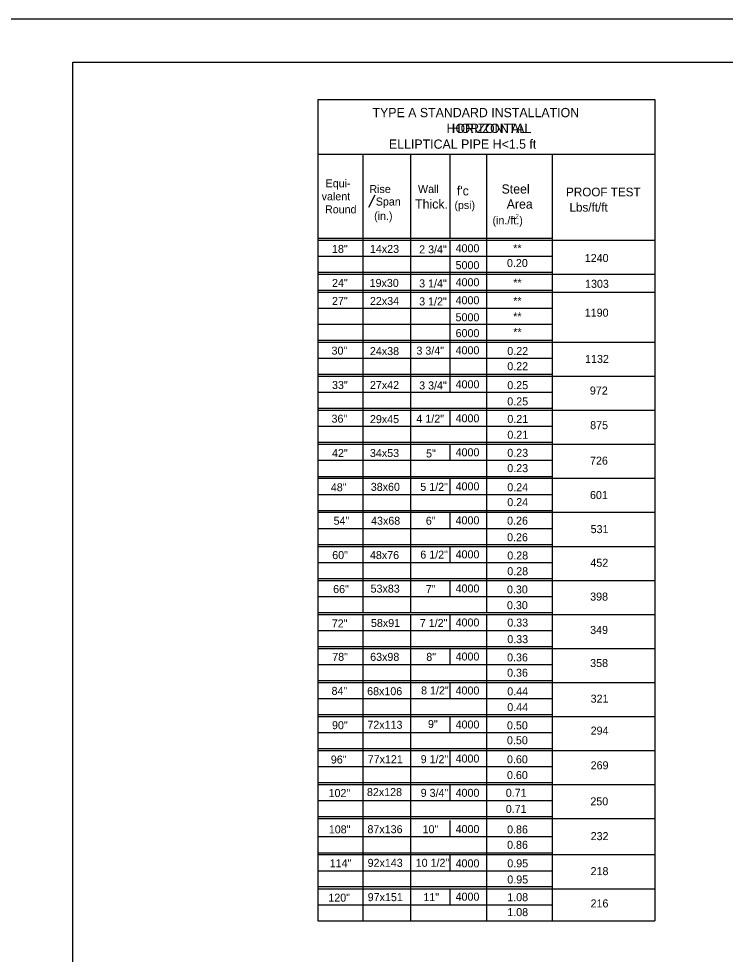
# Model space of a CAD drawing. Extents: x -22562 to -18409, y 3991 to 7171.
# Drawn here: x -19522.4 to -19279.3, y 6639.6 to 6961.4 of the extents above; entities that cross this region are included whole.
import ezdxf

# ---------------------------------------------------------------- set-up
doc = ezdxf.new("R2010")
doc.units = 0
for name, color, linetype in [('1', 7, 'Continuous'), ('2', 7, 'Continuous'), ('3', 7, 'Continuous'), ('4', 7, 'Continuous'), ('Default', 7, 'Continuous'), ('PLT-BNDY', 7, 'Continuous')]:
    doc.layers.add(name, color=color, linetype=linetype)

msp = doc.modelspace()

# ---------------------------------------------------------------- linework, layer by layer
at = {"layer": '1'}
msp.add_line((-19401.99, 6896.56), (-19399.8, 6900.79), dxfattribs=at)
at = {"layer": '2'}
for p, q in [((-19503.85, 6382.37), (-19503.85, 6946.37)), ((-19503.85, 6946.37), (-18717.85, 6946.37)), ((-19419.55, 6933.54), (-19419.55, 6757.16)), ((-19419.55, 6933.54), (-19303.55, 6933.54)), ((-19303.55, 6933.54), (-19303.55, 6651.16)), ((-19419.55, 6914.77), (-19303.55, 6914.77)), ((-19403.97, 6914.77), (-19403.97, 6757.16)), ((-19387.59, 6914.77), (-19387.59, 6757.16)), ((-19374.13, 6914.77), (-19374.13, 6885.87)), ((-19361.47, 6914.77), (-19361.47, 6757.16)), ((-19338.84, 6914.77), (-19338.84, 6651.16)), ((-19419.55, 6885.87), (-19338.84, 6885.87)), ((-19419.55, 6885.18), (-19303.55, 6885.18)), ((-19374.13, 6885.18), (-19374.13, 6846.65)), ((-19419.55, 6879.71), (-19338.84, 6879.71)), ((-19419.55, 6874.17), (-19338.84, 6874.17)), ((-19419.55, 6874.17), (-19338.84, 6874.17)), ((-19419.55, 6873.49), (-19338.84, 6873.49)), ((-19419.55, 6873.49), (-19303.55, 6873.49)), ((-19374.13, 6873.49), (-19374.13, 6840.45)), ((-19419.55, 6867.98), (-19338.84, 6867.98)), ((-19419.55, 6867.98), (-19338.84, 6867.98)), ((-19419.55, 6867.29), (-19303.55, 6867.29)), ((-19374.13, 6867.29), (-19374.13, 6834.26)), ((-19419.55, 6861.86), (-19338.84, 6861.86)), ((-19419.55, 6856.32), (-19338.84, 6856.32)), ((-19419.55, 6850.78), (-19338.84, 6850.78)), ((-19419.55, 6850.78), (-19338.84, 6850.78)), ((-19419.55, 6850.78), (-19338.84, 6850.78)), ((-19419.55, 6850.09), (-19303.55, 6850.09)), ((-19374.13, 6850.09), (-19374.13, 6844.58)), ((-19419.55, 6844.58), (-19338.84, 6844.58)), ((-19419.55, 6839.08), (-19338.84, 6839.08)), ((-19419.55, 6839.08), (-19338.84, 6839.08)), ((-19419.55, 6838.39), (-19303.55, 6838.39)), ((-19374.13, 6838.39), (-19374.13, 6832.89)), ((-19419.55, 6832.89), (-19338.84, 6832.89)), ((-19419.55, 6827.38), (-19338.84, 6827.38)), ((-19419.55, 6827.38), (-19338.84, 6827.38)), ((-19419.55, 6826.69), (-19303.55, 6826.69)), ((-19374.13, 6826.69), (-19374.13, 6821.19)), ((-19419.55, 6821.19), (-19338.84, 6821.19)), ((-19419.55, 6815.68), (-19338.84, 6815.68)), ((-19419.55, 6815.68), (-19338.84, 6815.68)), ((-19419.55, 6814.99), (-19303.55, 6814.99)), ((-19374.13, 6814.99), (-19374.13, 6809.49)), ((-19419.55, 6809.49), (-19338.84, 6809.49)), ((-19419.55, 6803.98), (-19338.84, 6803.98)), ((-19419.55, 6803.98), (-19338.84, 6803.98)), ((-19419.55, 6803.3), (-19419.55, 6803.3)), ((-19419.55, 6803.3), (-19303.55, 6803.3)), ((-19374.13, 6803.3), (-19374.13, 6797.79)), ((-19419.55, 6797.79), (-19338.84, 6797.79)), ((-19419.55, 6792.28), (-19338.84, 6792.28)), ((-19419.55, 6792.28), (-19338.84, 6792.28)), ((-19419.55, 6791.6), (-19303.55, 6791.6)), ((-19387.59, 6791.6), (-19387.59, 6786.09)), ((-19374.13, 6791.6), (-19374.13, 6786.09)), ((-19419.55, 6786.09), (-19338.84, 6786.09)), ((-19419.55, 6780.59), (-19338.84, 6780.59)), ((-19419.55, 6780.59), (-19338.84, 6780.59)), ((-19419.55, 6779.9), (-19303.55, 6779.9)), ((-19387.59, 6779.9), (-19387.59, 6774.4)), ((-19374.13, 6779.9), (-19374.13, 6774.4)), ((-19419.55, 6774.4), (-19338.84, 6774.4)), ((-19419.55, 6768.86), (-19338.84, 6768.86)), ((-19419.55, 6768.17), (-19303.55, 6768.17)), ((-19387.59, 6768.89), (-19387.59, 6763.38)), ((-19387.59, 6768.17), (-19387.59, 6762.66)), ((-19374.13, 6768.17), (-19374.13, 6762.66)), ((-19419.55, 6762.66), (-19338.84, 6762.66)), ((-19419.55, 6757.16), (-19419.55, 6651.16)), ((-19419.55, 6757.16), (-19338.84, 6757.16)), ((-19387.59, 6757.16), (-19387.59, 6757.16)), ((-19419.55, 6756.47), (-19303.55, 6756.47)), ((-19403.97, 6756.47), (-19403.97, 6651.16)), ((-19387.59, 6756.47), (-19387.59, 6651.16)), ((-19374.13, 6756.47), (-19374.13, 6750.97)), ((-19361.47, 6756.47), (-19361.47, 6651.16)), ((-19419.55, 6750.97), (-19338.84, 6750.97)), ((-19419.55, 6745.46), (-19338.84, 6745.46)), ((-19419.55, 6745.46), (-19338.84, 6745.46)), ((-19419.55, 6745.46), (-19338.84, 6745.46)), ((-19419.55, 6744.77), (-19303.55, 6744.77)), ((-19374.13, 6744.77), (-19374.13, 6739.27)), ((-19419.55, 6739.27), (-19338.84, 6739.27)), ((-19419.55, 6733.76), (-19338.84, 6733.76)), ((-19419.55, 6733.76), (-19338.84, 6733.76)), ((-19419.55, 6733.76), (-19338.84, 6733.76)), ((-19419.55, 6733.07), (-19303.55, 6733.07)), ((-19387.59, 6733.08), (-19387.59, 6716.56)), ((-19387.59, 6733.07), (-19387.59, 6727.57)), ((-19374.13, 6733.07), (-19374.13, 6727.57)), ((-19419.55, 6727.57), (-19338.84, 6727.57)), ((-19419.55, 6722.06), (-19338.84, 6722.06)), ((-19419.55, 6722.06), (-19338.84, 6722.06)), ((-19419.55, 6722.06), (-19338.84, 6722.06)), ((-19387.59, 6722.06), (-19387.59, 6716.56)), ((-19419.55, 6721.38), (-19303.55, 6721.38)), ((-19387.59, 6721.38), (-19387.59, 6715.87)), ((-19374.13, 6721.38), (-19374.13, 6715.87)), ((-19419.55, 6715.87), (-19338.84, 6715.87)), ((-19419.55, 6710.36), (-19338.84, 6710.36)), ((-19419.55, 6710.36), (-19338.84, 6710.36)), ((-19419.55, 6709.68), (-19419.55, 6709.68)), ((-19419.55, 6709.68), (-19303.55, 6709.68)), ((-19387.59, 6709.68), (-19387.59, 6704.17)), ((-19374.13, 6709.68), (-19374.13, 6704.17)), ((-19419.55, 6704.17), (-19338.84, 6704.17)), ((-19419.55, 6698.63), (-19338.84, 6698.63)), ((-19419.55, 6698.63), (-19338.84, 6698.63)), ((-19419.55, 6697.95), (-19338.84, 6697.95)), ((-19419.55, 6697.95), (-19303.55, 6697.95)), ((-19387.59, 6698.67), (-19387.59, 6693.16)), ((-19387.59, 6697.95), (-19387.59, 6692.44)), ((-19387.59, 6697.95), (-19387.59, 6692.44)), ((-19374.13, 6697.95), (-19374.13, 6692.44)), ((-19419.55, 6692.44), (-19338.84, 6692.44)), ((-19419.55, 6686.94), (-19338.84, 6686.94)), ((-19387.59, 6687.66), (-19387.59, 6682.15)), ((-19387.59, 6686.94), (-19387.59, 6681.43)), ((-19419.55, 6686.25), (-19338.84, 6686.25)), ((-19419.55, 6686.25), (-19338.84, 6686.25)), ((-19419.55, 6686.25), (-19303.55, 6686.25)), ((-19387.59, 6685.56), (-19387.59, 6680.06)), ((-19387.59, 6685.56), (-19387.59, 6680.06)), ((-19374.13, 6685.56), (-19374.13, 6680.06)), ((-19419.55, 6680.06), (-19338.84, 6680.06)), ((-19419.55, 6674.55), (-19338.84, 6674.55)), ((-19419.55, 6673.87), (-19303.55, 6673.87)), ((-19387.59, 6674.55), (-19387.59, 6669.05)), ((-19387.59, 6673.87), (-19387.59, 6668.36)), ((-19387.59, 6673.87), (-19387.59, 6668.36)), ((-19374.13, 6673.87), (-19374.13, 6668.36)), ((-19419.55, 6668.36), (-19338.84, 6668.36)), ((-19419.55, 6662.86), (-19338.84, 6662.86)), ((-19419.55, 6662.86), (-19338.84, 6662.86)), ((-19419.55, 6662.17), (-19303.55, 6662.17)), ((-19387.59, 6662.86), (-19387.59, 6657.35)), ((-19387.59, 6662.17), (-19387.59, 6656.66)), ((-19374.13, 6662.17), (-19374.13, 6656.66)), ((-19419.55, 6656.66), (-19338.84, 6656.66)), ((-19419.55, 6651.16), (-19303.55, 6651.16))]:
    msp.add_line(p, q, dxfattribs=at)
at = {"layer": 'PLT-BNDY'}
msp.add_lwpolyline([(-19543.85, 6961.37), (-18702.85, 6961.37), (-18702.85, 6367.37), (-19543.85, 6367.37)], close=True, dxfattribs=at)

# ---------------------------------------------------------------- texts
at = {"layer": '1'}
for s, height, p in [('HORIZONTAL', 3.178, (-19373.46, 6922.1)), ('Equi-', 2.751, (-19416.83, 6903.37)), ('Rise', 2.751, (-19401.77, 6901.42)), ('Wall', 2.751, (-19385.05, 6901.43)), ("f'c", 3.172, (-19371.67, 6900.6)), ('Steel', 3.172, (-19356.29, 6901.22)), ('valent', 2.751, (-19418.19, 6898.9)), ('Span', 2.751, (-19399.57, 6897.11)), ('Thick.', 3.172, (-19386.05, 6896.06)), ('(psi)', 2.719, (-19372.49, 6895.91)), ('Area', 3.172, (-19354.53, 6896.04)), ('Round', 2.751, (-19417.04, 6894.43)), ('(in.)', 2.751, (-19400.14, 6892.17)), ('(in./ft.)', 2.751, (-19359.4, 6890.67)), ('18"', 2.751, (-19414.63, 6880.82)), ('14x23', 2.751, (-19401.58, 6880.82)), ('2 3/4"', 2.751, (-19384.64, 6880.66)), ('24"', 2.751, (-19414.63, 6869.12)), ('19x30', 2.751, (-19401.69, 6869.12)), ('3 1/4"', 2.751, (-19384.64, 6868.96)), ('27"', 2.751, (-19414.63, 6862.92)), ('22x34', 2.751, (-19401.58, 6862.92)), ('3 1/2"', 2.751, (-19384.64, 6862.77)), ('30"', 2.751, (-19414.79, 6845.84)), ('24x38', 2.751, (-19401.58, 6845.68)), ('3 3/4"', 2.751, (-19385.58, 6845.84)), ('33"', 2.751, (-19414.63, 6834.02)), ('27x42', 2.751, (-19401.58, 6834.02)), ('3 3/4"', 2.751, (-19384.64, 6833.87)), ('36"', 2.751, (-19414.79, 6822.44)), ('29x45', 2.751, (-19401.58, 6822.28)), ('4 1/2"', 2.751, (-19385.58, 6822.44)), ('42"', 2.751, (-19414.63, 6810.63)), ('34x53', 2.751, (-19401.58, 6810.63)), ('5"', 2.751, (-19382.27, 6810.47)), ('48"', 2.751, (-19415.03, 6798.83)), ('38x60', 2.751, (-19401.29, 6798.99)), ('5 1/2"', 2.751, (-19384.25, 6798.99)), ('54"', 2.751, (-19414.09, 6787.33)), ('43x68', 2.751, (-19401.19, 6787.33)), ('6"', 2.751, (-19382.35, 6787.33)), ('60"', 2.751, (-19414.56, 6775.52)), ('48x76', 2.751, (-19401.57, 6775.52)), ('6 1/2"', 2.751, (-19384.25, 6775.68)), ('53x83', 2.751, (-19401.35, 6763.99)), ('66"', 2.751, (-19414.24, 6763.83)), ('7"', 2.751, (-19382.35, 6763.83)), ('72"', 2.751, (-19414.71, 6752.02)), ('58x91', 2.751, (-19401.23, 6752.17)), ('7 1/2"', 2.751, (-19384.41, 6752.17)), ('78"', 2.751, (-19414.55, 6740.52)), ('63x98', 2.751, (-19401.5, 6740.52)), ('8"', 2.751, (-19382.19, 6740.52)), ('84"', 2.751, (-19414.79, 6728.82)), ('68x106', 2.751, (-19402.54, 6728.71)), ('8 1/2"', 2.751, (-19383.98, 6728.98)), ('90"', 2.751, (-19414.63, 6717.01)), ('72x113', 2.751, (-19402.47, 6717.16)), ('9"', 2.751, (-19381.61, 6717.43)), ('96"', 2.751, (-19415.03, 6705.21)), ('77x121', 2.751, (-19402.34, 6705.33)), ('9 1/2"', 2.751, (-19384.12, 6705.33)), ('102"', 2.751, (-19415.8, 6693.68)), ('82x128', 2.751, (-19402.61, 6694.02)), ('9 3/4"', 2.751, (-19384.12, 6693.75)), ('108"', 2.751, (-19415.73, 6681.18)), ('87x136', 2.751, (-19402.43, 6681.24)), ('10"', 2.751, (-19383.46, 6681.24)), ('114"', 2.751, (-19415.42, 6669.53)), ('92x143', 2.751, (-19402.38, 6669.68)), ('10 1/2"', 2.751, (-19385.83, 6669.7)), ('97x151', 2.751, (-19402.34, 6657.88)), ('11"', 2.751, (-19383.19, 6657.88)), ('120"', 2.751, (-19415.89, 6657.71))]:
    msp.add_text(s, height=height, dxfattribs=at).set_placement(p)
at = {"layer": '2'}
msp.add_text('2', height=1.5, dxfattribs=at).set_placement((-19351.49, 6892.72))
at = {"layer": '3'}
for s, p in [('**', (-19352.28, 6881.06)), ('0.20', (-19354.43, 6875.96)), ('**', (-19352.28, 6869.23)), ('**', (-19352.28, 6862.95)), ('**', (-19352.28, 6857.59)), ('**', (-19352.28, 6852.24)), ('0.22', (-19354.32, 6845.71)), ('0.22', (-19354.32, 6840.48)), ('0.25', (-19354.32, 6833.96)), ('0.25', (-19354.32, 6828.38)), ('0.21', (-19354.3, 6822.33)), ('0.21', (-19354.3, 6816.91)), ('0.23', (-19354.32, 6810.69)), ('0.23', (-19354.32, 6805.42)), ('0.24', (-19354.32, 6798.86)), ('0.24', (-19354.32, 6793.73)), ('0.26', (-19354.39, 6787.36)), ('0.26', (-19354.39, 6781.66)), ('0.28', (-19354.32, 6775.39)), ('0.28', (-19354.32, 6769.97)), ('0.30', (-19354.43, 6763.7)), ('0.30', (-19354.43, 6758.29)), ('0.33', (-19354.32, 6752.3)), ('0.33', (-19354.32, 6746.6)), ('0.36', (-19354.39, 6740.33)), ('0.36', (-19354.39, 6735.06)), ('0.44', (-19354.32, 6728.65)), ('0.44', (-19354.32, 6723.23)), ('0.50', (-19354.43, 6716.96)), ('0.50', (-19354.43, 6711.83)), ('0.60', (-19354.43, 6705.28)), ('0.60', (-19354.43, 6699.86)), ('0.71', (-19354.84, 6693.77)), ('0.71', (-19354.84, 6688.22)), ('0.86', (-19354.39, 6681.16)), ('0.86', (-19354.39, 6675.88)), ('0.95', (-19354.32, 6669.51)), ('0.95', (-19354.32, 6663.95)), ('1.08', (-19354.32, 6657.86)), ('1.08', (-19354.32, 6652.73))]:
    msp.add_text(s, height=2.753, dxfattribs=at).set_placement(p)
at = {"layer": '4'}
for s, height, p in [('TYPE A STANDARD INSTALLATION', 3.1784, (-19400.7, 6927.5)), (' HORIZONTAL', 3.1784, (-19376.39, 6922.07)), ('ELLIPTICAL PIPE H<1.5 ft', 3.1784, (-19395.03, 6916.65)), ('4000', 2.753, (-19372.11, 6881.05)), ('5000', 2.752, (-19372.11, 6875.23)), ('4000', 2.753, (-19372.11, 6869.35)), ('4000', 2.753, (-19372.11, 6863.16)), ('5000', 2.752, (-19372.11, 6857.31)), ('6000', 2.752, (-19372.11, 6851.85)), ('4000', 2.753, (-19372.11, 6845.96)), ('4000', 2.753, (-19372.11, 6834.26)), ('4000', 2.753, (-19372.11, 6822.57)), ('4000', 2.753, (-19372.11, 6810.87)), ('4000', 2.753, (-19372.11, 6799.17)), ('4000', 2.753, (-19372.11, 6787.47)), ('4000', 2.753, (-19372.11, 6775.77)), ('4000', 2.753, (-19372.11, 6764.04)), ('4000', 2.753, (-19372.11, 6752.34)), ('4000', 2.753, (-19372.11, 6740.64)), ('4000', 2.753, (-19372.11, 6728.95)), ('4000', 2.753, (-19372.11, 6717.25)), ('4000', 2.753, (-19372.11, 6705.55)), ('4000', 2.753, (-19372.11, 6693.76)), ('4000', 2.753, (-19372.11, 6681.28)), ('4000', 2.753, (-19372.11, 6669.49)), ('4000', 2.753, (-19372.11, 6658.04))]:
    msp.add_text(s, height=height, dxfattribs=at).set_placement(p)
at = {"layer": 'Default'}
for s, height, p in [('PROOF TEST', 3, (-19334.09, 6900.27)), ('Lbs/ft/ft', 3, (-19332.92, 6895.02)), ('1240', 2.753, (-19327.66, 6877.69)), ('1303', 2.753, (-19327.56, 6868.82)), ('1190', 2.753, (-19327.66, 6858.89)), ('1132', 2.753, (-19327.56, 6842.98)), ('972', 2.753, (-19325.91, 6832.11)), ('875', 2.753, (-19325.8, 6820.2)), ('726', 2.753, (-19325.86, 6808)), ('601', 2.753, (-19325.86, 6796.17)), ('531', 2.753, (-19325.65, 6784.45)), ('452', 2.753, (-19325.73, 6772.89)), ('398', 2.753, (-19325.8, 6761.25)), ('349', 2.753, (-19325.81, 6749.78)), ('358', 2.753, (-19325.8, 6738.39)), ('321', 2.753, (-19325.65, 6726.13)), ('294', 2.753, (-19325.64, 6715.16)), ('269', 2.753, (-19325.64, 6703.23)), ('250', 2.753, (-19325.74, 6690.83)), ('232', 2.753, (-19325.64, 6678.86)), ('218', 2.753, (-19325.66, 6666.82)), ('216', 2.753, (-19325.67, 6655.72))]:
    msp.add_text(s, height=height, dxfattribs=at).set_placement(p)

doc.saveas('drawing.dxf')
